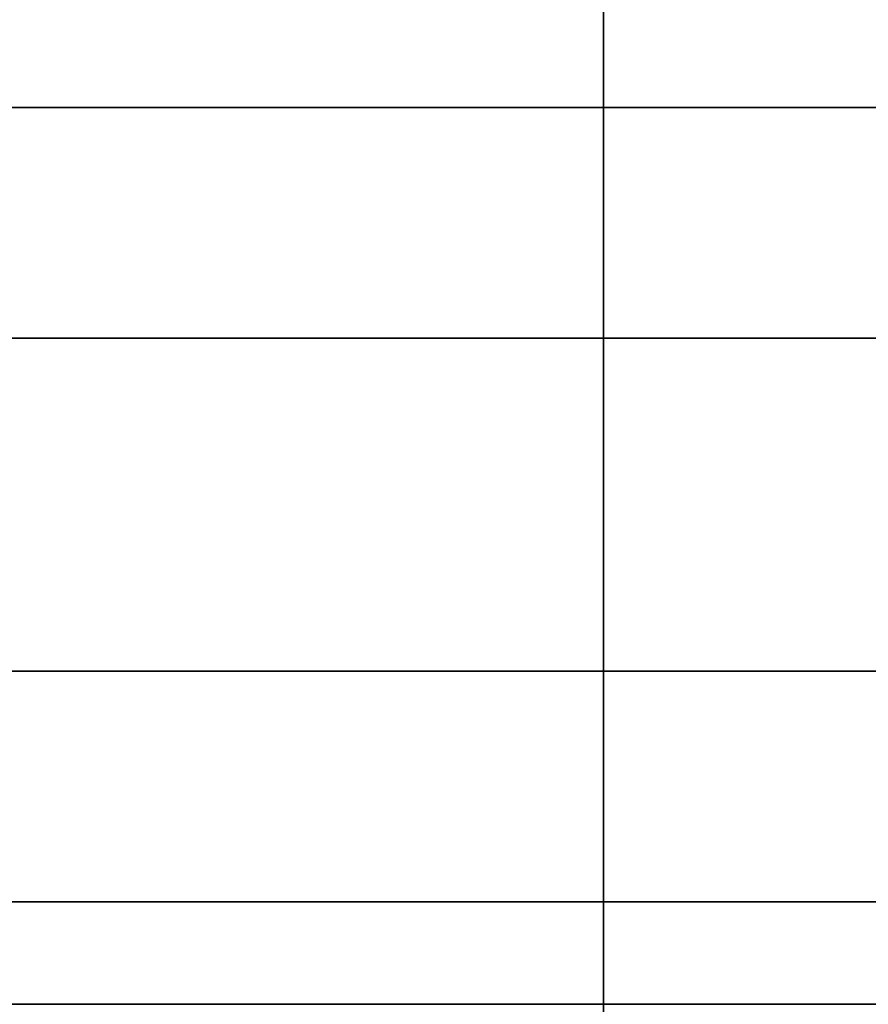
# Model space of a CAD drawing. Header units: millimetres. Extents: x 0 to 322, y -110 to 60.
# Tile 489 of 656: x 285.36 to 286.189, y -91.9 to -90.939. Entities that reach past the tile are written whole.
import ezdxf

# ---------------------------------------------------------------- set-up
doc = ezdxf.new("R2010")
doc.units = ezdxf.units.MM
doc.layers.add('Layer 01', color=18, linetype='Continuous', true_color=0x000000)

msp = doc.modelspace()

# ---------------------------------------------------------------- linework, layer by layer
at = {"layer": 'Layer 01', "extrusion": (0, 1, 0)}
for centre, radius, start, end in [((-285.93, 12.94, -91.025), 0.8, 270, 90), ((-285.93, 12.94, -91.025), 0.8, 90, 270), ((-290.5, 18.5, -91.25), 11.25, 270, 90), ((-285.93, 24.06, -91.575), 0.8, 270, 90), ((-285.93, 24.06, -91.575), 0.8, 90, 270), ((-290.5, 18.5, -91.8), 11.25, 270, 90), ((-290.5, 18.5, -91.9), 11.15, 270, 90)]:
    msp.add_arc(centre, radius, start, end, dxfattribs=at)
at = {"layer": 'Layer 01'}
for points in [[(285.93, -89.25, 24.81), (285.93, -95.925, 24.81), (285.93, -102.6, 24.81)], [(285.93, -102.6, 23.31), (285.93, -95.925, 23.31), (285.93, -89.25, 23.31)], [(285.93, -89.25, 13.69), (285.93, -95.925, 13.69), (285.93, -102.6, 13.69)], [(285.93, -102.6, 12.19), (285.93, -95.925, 12.19), (285.93, -89.25, 12.19)], [(285.93, -89.35, 12.14), (285.93, -91.025, 12.14), (285.93, -92.7, 12.14)], [(285.93, -92.7, 13.74), (285.93, -91.025, 13.74), (285.93, -89.35, 13.74)], [(285.93, -90.45, 23.26), (285.93, -91.575, 23.26), (285.93, -92.7, 23.26)], [(285.93, -92.7, 24.86), (285.93, -91.575, 24.86), (285.93, -90.45, 24.86)]]:
    msp.add_open_spline(points, degree=2, dxfattribs=at)

doc.saveas('drawing.dxf')
